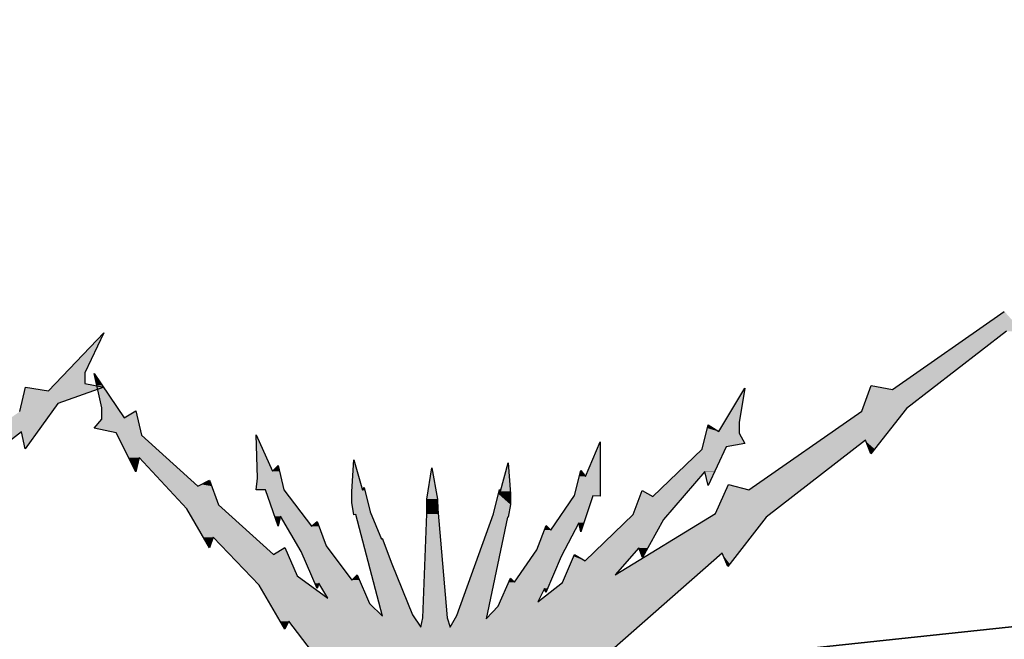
# Model space of a CAD drawing. Header units: millimetres. Extents: x 0 to 16721, y 217 to 10981.
# Tile 358 of 394: x 6624 to 6997, y 6081 to 6316. Entities that reach past the tile are written whole.
import ezdxf

# ---------------------------------------------------------------- set-up
doc = ezdxf.new("R2010")
doc.units = ezdxf.units.MM
doc.layers.add('PDF_PSS & TL', color=7, linetype='Continuous', true_color=0x7fffdf)

msp = doc.modelspace()

# ---------------------------------------------------------------- linework, layer by layer
at = {"layer": 'PDF_PSS & TL', "color": 4, "lineweight": 25}
for points in [[(9262.65, 6315.86), (8844.45, 6274.14), (8448.22, 6232.69), (8038.35, 6192.01), (7660.05, 6154.32), (7202.62, 6107.54), (6840.83, 6069.07), (6469.42, 6033.08), (6129.33, 5997.99), (5712.05, 5954.97), (5350.26, 5914.95), (4896.33, 5864.79), (4567.93, 5827.36), (4205.36, 5786.03), (3794.45, 5739.64), (3375.48, 5692.47)], [(3375.48, 5692.47), (3794.45, 5739.64), (4205.36, 5786.03), (4567.93, 5827.36), (4896.33, 5864.79), (5350.26, 5914.95), (5712.05, 5954.97), (6129.33, 5997.99), (6469.42, 6033.08), (6840.83, 6069.07), (7202.62, 6107.54), (7660.05, 6154.32), (8038.35, 6192.01), (8448.22, 6232.69), (8844.45, 6274.14), (9262.65, 6315.86)]]:
    msp.add_lwpolyline(points, dxfattribs=at)
at = {"layer": 'PDF_PSS & TL', "color": 7, "lineweight": 25}
for points in [[(6954.63, 6175.79), (6997, 6205.42)], [(6635.06, 6175.27), (6655.98, 6197.23)], [(6655.99, 6197.23), (6648.84, 6182.15), (6648.84, 6178.13)], [(6997.78, 6197.88), (6959.96, 6168.64)], [(6652.35, 6181.89), (6663.65, 6165.13)], [(6655.21, 6168.9), (6652.35, 6181.89)], [(6624.15, 6167.47), (6626.35, 6176.7), (6635.06, 6175.27)], [(6655.99, 6176.7), (6638.57, 6170.59)], [(6648.84, 6178.13), (6655.98, 6176.7)], [(6888.87, 6159.93), (6898.75, 6176.31)], [(6898.75, 6176.31), (6896.54, 6163.31), (6896.54, 6159.28)], [(6900.31, 6137.84), (6943.06, 6167.6), (6946.57, 6177.34)], [(6946.57, 6177.35), (6954.63, 6175.79)], [(6638.57, 6170.59), (6626.22, 6153.43)], [(6655.21, 6164.61), (6655.21, 6168.9)], [(6663.65, 6165.13), (6668.07, 6167.73)], [(6668.07, 6167.73), (6670.28, 6158.5)], [(6959.96, 6168.64), (6946.44, 6151.48)], [(6652.35, 6161.23), (6655.21, 6164.61)], [(6624.8, 6159.8), (6586.98, 6130.56)], [(6626.22, 6153.43), (6624.8, 6159.8)], [(6660.66, 6159.41), (6652.35, 6161.23)], [(6882.63, 6153.3), (6884.84, 6162.4)], [(6884.84, 6162.4), (6888.87, 6159.93)], [(6668.07, 6144.6), (6660.66, 6159.41)], [(6670.28, 6158.5), (6691.59, 6139.27)], [(6714.21, 6142.26), (6713.69, 6158.63)], [(6713.69, 6158.63), (6719.93, 6144.86), (6722, 6147.07), (6724.21, 6137.84)], [(6838.45, 6142.91), (6843.91, 6156.03)], [(6843.91, 6156.03), (6843.91, 6135.5)], [(6896.54, 6159.28), (6898.75, 6155.38)], [(6944.49, 6156.68), (6906.81, 6127.44)], [(6946.44, 6151.48), (6944.49, 6156.68)], [(6863.92, 6135.37), (6882.63, 6153.3)], [(6891.73, 6154.08), (6884.84, 6139.53)], [(6898.75, 6155.38), (6891.73, 6154.08)], [(6669.37, 6150.05), (6668.07, 6144.6)], [(6687.44, 6130.69), (6669.37, 6150.05)], [(6749.95, 6137.19), (6750.73, 6149.14)], [(6750.73, 6149.14), (6753.97, 6137.71), (6754.62, 6138.75)], [(6772.95, 6090.53), (6776.07, 6085.85), (6776.85, 6089.36), (6778.28, 6128.74), (6778.28, 6134.33), (6780.23, 6146.15), (6782.31, 6134.33), (6782.43, 6130.56), (6786.07, 6089.36)], [(6789.71, 6090.27), (6803.62, 6128.74), (6805.83, 6137.97), (6806.22, 6137.32), (6809.08, 6148.1), (6809.99, 6136.28), (6809.99, 6132.25), (6809.08, 6127.44)], [(6834.29, 6135.76), (6836.63, 6145.12)], [(6836.63, 6145.12), (6838.45, 6142.91)], [(6884.84, 6139.53), (6883.54, 6144.73), (6867.95, 6126.66)], [(6691.59, 6139.27), (6696.01, 6141.48)], [(6696.01, 6141.48), (6699.39, 6132.12)], [(6717.2, 6137.84), (6713.69, 6137.84), (6714.21, 6142.26)], [(6722, 6124.06), (6717.2, 6137.84)], [(6724.21, 6137.84), (6734.61, 6124.06), (6736.82, 6125.88)], [(6750.73, 6128.35), (6749.95, 6133.03), (6749.95, 6137.19)], [(6754.62, 6138.75), (6756.83, 6129.52)], [(6856.51, 6128.48), (6859.89, 6137.58)], [(6859.89, 6137.58), (6863.92, 6135.37)], [(6887.57, 6128.87), (6892.51, 6139.92)], [(6892.51, 6139.92), (6900.31, 6137.84)], [(6825.32, 6122.63), (6834.29, 6135.76)], [(6841.18, 6135.63), (6836.63, 6121.98)], [(6843.91, 6135.5), (6841.18, 6135.63)], [(6696.01, 6115.88), (6687.44, 6130.69)], [(6699.39, 6132.12), (6720.31, 6113.41)], [(6722.91, 6127.83), (6722, 6124.06)], [(6737.47, 6102.49), (6736.82, 6100.54), (6730.71, 6114.45), (6722.91, 6127.83)], [(6751.38, 6128.48), (6750.73, 6128.35)], [(6761.51, 6090.01), (6751.38, 6128.48)], [(6756.83, 6129.52), (6761.12, 6119.12), (6761.38, 6119.51), (6765.02, 6109.77), (6772.95, 6090.53)], [(6808.82, 6127.44), (6800.76, 6088.98)], [(6809.08, 6127.44), (6808.82, 6127.44)], [(6820.38, 6095.47), (6829.74, 6102.75), (6834.29, 6113.41), (6838.32, 6110.94), (6856.51, 6128.48)], [(6849.62, 6105.61), (6887.57, 6128.87)], [(6867.95, 6126.66), (6860.02, 6112.24)], [(6906.81, 6127.44), (6892.25, 6108.86)], [(6736.82, 6125.88), (6740.2, 6116.66)], [(6809.99, 6104.44), (6811.55, 6102.88), (6819.99, 6115.1), (6823.5, 6124.32)], [(6823.5, 6124.32), (6825.32, 6122.63)], [(6836.63, 6121.98), (6835.85, 6125.36), (6829.22, 6112.63)], [(6697.44, 6119.9), (6696.01, 6115.88)], [(6714.86, 6101.71), (6697.44, 6119.9)], [(6720.31, 6113.41), (6724.6, 6116.01)], [(6724.6, 6116.01), (6729.28, 6105.22), (6740.85, 6096.77)], [(6740.2, 6116.65), (6749.95, 6103.66)], [(6858.59, 6115.88), (6849.62, 6105.61)], [(6860.02, 6112.24), (6858.59, 6115.87)], [(6890.17, 6113.8), (6814.93, 6047.78)], [(6829.22, 6112.63), (6823.37, 6098.98)], [(6892.25, 6108.86), (6890.17, 6113.8)], [(6749.95, 6103.66), (6751.9, 6105.61), (6756.57, 6094.82)], [(6805.31, 6093.78), (6809.99, 6104.44)], [(6724.6, 6085.07), (6714.86, 6101.71)], [(6740.85, 6096.77), (6737.47, 6102.49)], [(6823.37, 6098.98), (6822.85, 6100.54), (6820.38, 6095.47)], [(6756.57, 6094.82), (6761.51, 6090.01)], [(6800.76, 6088.97), (6805.31, 6093.78)], [(6786.07, 6089.36), (6787.11, 6085.85)], [(6787.11, 6085.85), (6789.71, 6090.27)], [(6726.03, 6088.06), (6724.6, 6085.08)], [(6746.05, 6045.57), (6751.76, 6054.4), (6726.03, 6088.06)]]:
    msp.add_lwpolyline(points, dxfattribs=at)
at = {"layer": 'PDF_PSS & TL', "lineweight": 0}
for points in [[(6713.69, 6158.63), (6713.69, 6158.5)], [(6719.93, 6144.86), (6713.69, 6158.5)], [(6668.07, 6144.73), (6668.07, 6144.6)], [(6808.82, 6127.44), (6809.08, 6127.44)]]:
    msp.add_lwpolyline(points, close=True, dxfattribs=at)
at = {"layer": 'PDF_PSS & TL', "transparency": 33554559}
for points in [[(6997, 6205.42), (7003.76, 6197.88), (6986.21, 6197.88)], [(6655.99, 6197.23), (6648.84, 6182.15), (6641.56, 6182.15)], [(6986.21, 6197.88), (6989.46, 6191.51), (6976.99, 6191.51)], [(6997.78, 6197.88), (6986.21, 6197.88), (6989.46, 6191.51)], [(6976.98, 6191.51), (6969.06, 6175.79), (6954.63, 6175.79)], [(6989.46, 6191.51), (6976.98, 6191.51), (6969.06, 6175.79)], [(6641.56, 6182.15), (6648.84, 6178.13), (6637.79, 6178.13)], [(6648.84, 6182.15), (6641.56, 6182.15), (6648.84, 6178.13)], [(6652.35, 6181.89), (6655.47, 6177.35), (6653.39, 6177.35)], [(6625.97, 6175.27), (6638.57, 6170.59), (6624.8, 6170.59)], [(6626.35, 6176.7), (6635.06, 6175.27), (6625.96, 6175.27)], [(6651.96, 6175.27), (6625.97, 6175.27), (6638.57, 6170.59)], [(6636.36, 6176.7), (6651.96, 6175.27), (6635.06, 6175.27)], [(6637.79, 6178.13), (6655.98, 6176.7), (6636.36, 6176.7)], [(6655.99, 6176.7), (6636.36, 6176.7), (6651.96, 6175.27)], [(6648.84, 6178.13), (6637.79, 6178.13), (6655.98, 6176.7)], [(6655.47, 6177.35), (6653.39, 6177.35), (6661.05, 6168.9)], [(6653.39, 6177.35), (6661.05, 6168.9), (6655.21, 6168.9)], [(6898.49, 6175.79), (6896.54, 6163.31), (6890.82, 6163.31)], [(6898.62, 6175.79), (6898.49, 6175.79), (6896.54, 6163.31)], [(6898.75, 6176.31), (6898.62, 6175.79), (6898.49, 6175.79)], [(6945.92, 6175.79), (6959.96, 6168.64), (6943.46, 6168.64)], [(6946.18, 6176.31), (6954.63, 6175.79), (6945.92, 6175.79)], [(6969.06, 6175.79), (6945.92, 6175.79), (6959.96, 6168.64)], [(6946.57, 6177.35), (6951.9, 6176.31), (6946.18, 6176.31)], [(6951.9, 6176.31), (6946.18, 6176.31), (6954.63, 6175.79)], [(6624.15, 6167.47), (6630.77, 6159.8), (6613.23, 6159.8)], [(6624.8, 6170.59), (6636.23, 6167.47), (6624.15, 6167.47)], [(6636.23, 6167.47), (6624.15, 6167.47), (6630.77, 6159.8)], [(6638.57, 6170.59), (6624.8, 6170.59), (6636.23, 6167.47)], [(6661.05, 6168.9), (6655.21, 6168.9), (6663.65, 6165.13)], [(6655.21, 6168.9), (6663.65, 6165.13), (6655.21, 6165.13)], [(6667.94, 6167.6), (6668.72, 6165.13), (6663.65, 6165.13)], [(6668.07, 6167.73), (6668.07, 6167.6), (6667.94, 6167.6)], [(6668.07, 6167.6), (6667.94, 6167.6), (6668.72, 6165.13)], [(6943.07, 6167.6), (6950.47, 6156.68), (6927.34, 6156.68)], [(6943.46, 6168.64), (6959.05, 6167.6), (6943.07, 6167.6)], [(6959.05, 6167.6), (6943.07, 6167.6), (6950.47, 6156.68)], [(6959.96, 6168.64), (6943.46, 6168.64), (6959.05, 6167.6)], [(6655.21, 6164.61), (6669.63, 6161.23), (6652.35, 6161.23)], [(6668.72, 6165.13), (6655.21, 6165.13), (6668.85, 6164.61)], [(6655.21, 6165.13), (6668.85, 6164.61), (6655.21, 6164.61)], [(6668.85, 6164.61), (6655.21, 6164.61), (6669.63, 6161.23)], [(6890.82, 6163.31), (6896.54, 6159.93), (6888.87, 6159.93)], [(6896.54, 6163.31), (6890.82, 6163.31), (6896.54, 6159.93)], [(6624.8, 6159.8), (6613.23, 6159.8), (6616.48, 6153.43)], [(6624.8, 6159.8), (6630.77, 6159.8), (6626.22, 6153.43)], [(6669.63, 6161.23), (6652.35, 6161.23), (6670.15, 6159.41)], [(6652.35, 6161.23), (6670.15, 6159.41), (6660.66, 6159.41)], [(6884.19, 6159.93), (6896.54, 6159.28), (6884.06, 6159.28)], [(6884.45, 6161.23), (6888.87, 6159.93), (6884.19, 6159.93)], [(6896.54, 6159.93), (6884.19, 6159.93), (6896.54, 6159.28)], [(6884.84, 6162.4), (6886.79, 6161.23), (6884.45, 6161.23)], [(6886.79, 6161.23), (6884.45, 6161.23), (6888.87, 6159.93)], [(6670.15, 6159.41), (6660.66, 6159.41), (6670.28, 6158.5)], [(6660.66, 6159.41), (6670.28, 6158.5), (6661.18, 6158.5)], [(6670.28, 6158.5), (6661.18, 6158.5), (6679.64, 6150.05)], [(6661.18, 6158.5), (6679.64, 6150.05), (6665.34, 6150.05)], [(6713.69, 6158.5), (6719.93, 6144.86), (6714.08, 6144.86)], [(6843.91, 6156.03), (6843.91, 6155.38), (6843.65, 6155.38)], [(6884.06, 6159.28), (6898.75, 6155.38), (6883.15, 6155.38)], [(6896.54, 6159.28), (6884.06, 6159.28), (6898.75, 6155.38)], [(6926.56, 6156.03), (6920.19, 6137.84), (6900.31, 6137.84)], [(6943.84, 6156.03), (6926.56, 6156.03), (6920.19, 6137.84)], [(6927.34, 6156.68), (6943.84, 6156.03), (6926.56, 6156.03)], [(6944.49, 6156.68), (6927.34, 6156.68), (6943.84, 6156.03)], [(6950.47, 6156.68), (6944.49, 6156.68), (6950.08, 6156.03)], [(6944.49, 6156.68), (6950.08, 6156.03), (6944.75, 6156.03)], [(6944.75, 6156.03), (6945.79, 6153.3), (6947.87, 6153.3)], [(6944.75, 6156.03), (6950.08, 6156.03), (6947.87, 6153.3)], [(6843.65, 6155.38), (6843.91, 6142.91), (6838.45, 6142.91)], [(6843.91, 6155.38), (6843.65, 6155.38), (6843.91, 6142.91)], [(6882.63, 6153.3), (6887.31, 6144.73), (6873.67, 6144.73)], [(6882.76, 6154.08), (6891.34, 6153.3), (6882.63, 6153.3)], [(6891.34, 6153.3), (6882.63, 6153.3), (6887.31, 6144.73)], [(6883.15, 6155.38), (6891.73, 6154.08), (6882.76, 6154.08)], [(6891.73, 6154.08), (6882.76, 6154.08), (6891.34, 6153.3)], [(6898.75, 6155.38), (6883.15, 6155.38), (6891.73, 6154.08)], [(6945.79, 6153.3), (6947.87, 6153.3), (6946.44, 6151.48)], [(6669.37, 6150.05), (6665.34, 6150.05), (6669.24, 6149.14)], [(6665.34, 6150.05), (6669.24, 6149.14), (6665.86, 6149.14)], [(6668.07, 6144.73), (6668.07, 6144.73), (6665.86, 6149.14)], [(6668.07, 6144.73), (6665.86, 6149.14), (6669.24, 6149.14)], [(6679.64, 6150.05), (6669.37, 6150.05), (6680.68, 6149.14)], [(6669.37, 6150.05), (6680.68, 6149.14), (6670.28, 6149.14)], [(6680.68, 6149.14), (6670.28, 6149.14), (6691.59, 6139.27)], [(6670.28, 6149.14), (6691.59, 6139.27), (6679.38, 6139.27)], [(6750.73, 6149.14), (6750.99, 6148.11), (6750.6, 6148.11)], [(6722.52, 6144.86), (6714.08, 6144.86), (6723.17, 6142.26)], [(6714.08, 6144.86), (6723.17, 6142.26), (6714.21, 6142.26)], [(6721.09, 6146.16), (6722.52, 6144.86), (6719.93, 6144.86)], [(6722, 6147.07), (6722.26, 6146.16), (6721.09, 6146.16)], [(6722.26, 6146.16), (6721.09, 6146.16), (6722.52, 6144.86)], [(6750.6, 6148.11), (6753.97, 6137.71), (6749.95, 6137.71)], [(6750.99, 6148.11), (6750.6, 6148.11), (6753.97, 6137.71)], [(6779.97, 6145.12), (6782.31, 6134.33), (6778.28, 6134.33)], [(6780.23, 6146.16), (6780.36, 6145.12), (6779.97, 6145.12)], [(6780.36, 6145.12), (6779.97, 6145.12), (6782.31, 6134.33)], [(6808.69, 6147.07), (6809.99, 6137.32), (6806.22, 6137.32)], [(6809.08, 6148.11), (6809.08, 6147.07), (6808.69, 6147.07)], [(6809.08, 6147.07), (6808.69, 6147.07), (6809.99, 6137.32)], [(6836.63, 6144.86), (6838.45, 6142.91), (6836.11, 6142.91)], [(6836.63, 6145.12), (6836.76, 6144.86), (6836.63, 6144.86)], [(6836.76, 6144.86), (6836.63, 6144.86), (6838.45, 6142.91)], [(6873.67, 6144.73), (6883.54, 6144.6), (6873.54, 6144.6)], [(6883.54, 6144.73), (6873.67, 6144.73), (6883.54, 6144.6)], [(6887.31, 6144.73), (6883.54, 6144.73), (6887.31, 6144.6)], [(6883.54, 6144.73), (6887.31, 6144.6), (6883.54, 6144.6)], [(6696.01, 6141.48), (6696.53, 6139.92), (6692.76, 6139.92)], [(6714.21, 6142.26), (6724.21, 6137.84), (6713.69, 6137.84)], [(6723.17, 6142.26), (6714.21, 6142.26), (6724.21, 6137.84)], [(6836.11, 6142.91), (6843.91, 6135.76), (6834.29, 6135.76)], [(6843.91, 6142.91), (6836.11, 6142.91), (6843.91, 6135.76)], [(6873.54, 6144.6), (6875.49, 6135.37), (6863.92, 6135.37)], [(6883.54, 6144.6), (6873.54, 6144.6), (6875.49, 6135.37)], [(6887.31, 6144.6), (6883.54, 6144.6), (6884.97, 6139.92)], [(6883.54, 6144.6), (6884.97, 6139.92), (6884.84, 6139.92)], [(6696.79, 6139.27), (6679.38, 6139.27), (6699.39, 6132.12)], [(6679.38, 6139.27), (6699.39, 6132.12), (6686.14, 6132.12)], [(6692.76, 6139.92), (6696.79, 6139.27), (6691.59, 6139.27)], [(6696.53, 6139.92), (6692.76, 6139.92), (6696.79, 6139.27)], [(6724.21, 6137.84), (6717.2, 6137.84), (6731.75, 6127.83)], [(6717.2, 6137.84), (6731.75, 6127.83), (6720.7, 6127.83)], [(6754.75, 6137.71), (6749.95, 6137.71), (6755.01, 6137.19)], [(6749.95, 6137.71), (6755.01, 6137.19), (6749.95, 6137.19)], [(6755.01, 6137.19), (6749.95, 6137.19), (6755.92, 6133.03)], [(6749.95, 6137.19), (6755.92, 6133.03), (6749.95, 6133.03)], [(6754.1, 6137.97), (6754.75, 6137.71), (6753.97, 6137.71)], [(6754.62, 6138.75), (6754.75, 6137.97), (6754.1, 6137.97)], [(6754.75, 6137.97), (6754.1, 6137.97), (6754.75, 6137.71)], [(6805.7, 6137.32), (6809.99, 6136.28), (6805.44, 6136.28)], [(6805.83, 6137.97), (6805.83, 6137.84), (6805.7, 6137.84)], [(6805.83, 6137.84), (6805.7, 6137.84), (6806.22, 6137.32)], [(6805.7, 6137.84), (6806.22, 6137.32), (6805.7, 6137.32)], [(6809.99, 6137.32), (6805.7, 6137.32), (6809.99, 6136.28)], [(6859.76, 6137.32), (6863.92, 6135.37), (6859.11, 6135.37)], [(6859.89, 6137.58), (6860.41, 6137.32), (6859.76, 6137.32)], [(6860.41, 6137.32), (6859.76, 6137.32), (6863.92, 6135.37)], [(6884.84, 6139.92), (6884.97, 6139.92), (6884.84, 6139.53)], [(6891.6, 6137.84), (6908.63, 6128.87), (6887.57, 6128.87)], [(6892.38, 6139.53), (6900.31, 6137.84), (6891.6, 6137.84)], [(6920.19, 6137.84), (6891.6, 6137.84), (6908.63, 6128.87)], [(6892.51, 6139.92), (6893.81, 6139.53), (6892.38, 6139.53)], [(6893.81, 6139.53), (6892.38, 6139.53), (6900.31, 6137.84)], [(6782.31, 6134.33), (6778.28, 6134.33), (6782.44, 6130.56)], [(6778.28, 6134.33), (6782.44, 6130.56), (6778.28, 6130.56)], [(6805.44, 6136.28), (6809.99, 6132.25), (6804.4, 6132.25)], [(6809.99, 6136.28), (6805.44, 6136.28), (6809.99, 6132.25)], [(6834.16, 6135.5), (6837.8, 6125.36), (6827.14, 6125.36)], [(6834.29, 6135.63), (6841.05, 6135.5), (6834.16, 6135.5)], [(6841.05, 6135.5), (6834.16, 6135.5), (6837.8, 6125.36)], [(6843.91, 6135.76), (6834.29, 6135.76), (6843.91, 6135.63)], [(6834.29, 6135.76), (6843.91, 6135.63), (6834.29, 6135.63)], [(6841.18, 6135.63), (6834.29, 6135.63), (6841.05, 6135.5)], [(6841.18, 6135.63), (6843.91, 6135.63), (6843.91, 6135.5)], [(6859.11, 6135.37), (6869.38, 6128.48), (6856.51, 6128.48)], [(6875.49, 6135.37), (6859.11, 6135.37), (6869.38, 6128.48)], [(6699.39, 6132.12), (6686.14, 6132.12), (6700.95, 6130.69)], [(6686.14, 6132.12), (6700.95, 6130.69), (6687.44, 6130.69)], [(6700.95, 6130.69), (6687.44, 6130.69), (6713.04, 6119.9)], [(6687.44, 6130.69), (6713.04, 6119.9), (6693.67, 6119.9)], [(6755.92, 6133.03), (6749.95, 6133.03), (6756.83, 6129.52)], [(6749.95, 6133.03), (6756.83, 6129.52), (6750.47, 6129.52)], [(6782.44, 6130.56), (6778.28, 6130.56), (6782.57, 6128.74)], [(6778.28, 6130.56), (6782.57, 6128.74), (6778.28, 6128.74)], [(6804.4, 6132.25), (6809.34, 6128.74), (6803.62, 6128.74)], [(6809.99, 6132.25), (6804.4, 6132.25), (6809.34, 6128.74)], [(6722.91, 6127.83), (6720.7, 6127.83), (6722.78, 6127.44)], [(6720.7, 6127.83), (6722.78, 6127.44), (6720.83, 6127.44)], [(6722, 6124.06), (6722, 6124.06), (6720.83, 6127.44)], [(6722, 6124.06), (6720.83, 6127.44), (6722.78, 6127.44)], [(6731.75, 6127.83), (6722.91, 6127.83), (6732.01, 6127.44)], [(6722.91, 6127.83), (6732.01, 6127.44), (6723.17, 6127.44)], [(6732.01, 6127.44), (6723.17, 6127.44), (6734.61, 6124.06)], [(6723.17, 6127.44), (6734.61, 6124.06), (6725.12, 6124.06)], [(6756.83, 6129.52), (6750.47, 6129.52), (6757.22, 6128.48)], [(6750.47, 6129.52), (6757.22, 6128.48), (6750.73, 6128.48)], [(6750.73, 6128.48), (6751.12, 6128.48), (6750.73, 6128.35)], [(6751.12, 6128.48), (6751.12, 6128.48), (6750.73, 6128.48)], [(6751.12, 6128.48), (6750.73, 6128.48), (6751.37, 6128.48)], [(6751.38, 6128.48), (6757.22, 6128.48), (6757.22, 6128.48)], [(6757.22, 6128.48), (6757.22, 6128.48), (6751.38, 6128.48)], [(6757.22, 6128.48), (6751.38, 6128.48), (6761.12, 6119.12)], [(6751.38, 6128.48), (6761.12, 6119.12), (6753.84, 6119.12)], [(6778.28, 6128.74), (6786.07, 6089.37), (6776.85, 6089.37)], [(6782.57, 6128.74), (6778.28, 6128.74), (6786.07, 6089.37)], [(6803.1, 6127.44), (6801.02, 6090.27), (6789.71, 6090.27)], [(6808.82, 6127.44), (6803.1, 6127.44), (6801.02, 6090.27)], [(6803.62, 6128.74), (6809.08, 6127.44), (6803.1, 6127.44)], [(6803.1, 6127.44), (6808.82, 6127.44), (6808.82, 6127.44)], [(6808.82, 6127.44), (6808.82, 6127.44), (6803.1, 6127.44)], [(6809.34, 6128.74), (6803.62, 6128.74), (6809.08, 6127.44)], [(6854.69, 6126.66), (6861.97, 6115.88), (6843.52, 6115.88)], [(6856.51, 6128.48), (6867.95, 6126.66), (6854.69, 6126.66)], [(6867.95, 6126.66), (6854.69, 6126.66), (6861.97, 6115.88)], [(6869.38, 6128.48), (6856.51, 6128.48), (6867.95, 6126.66)], [(6885.23, 6127.44), (6896.15, 6113.8), (6863.01, 6113.8)], [(6887.57, 6128.87), (6906.81, 6127.44), (6885.23, 6127.44)], [(6906.81, 6127.44), (6885.23, 6127.44), (6896.15, 6113.8)], [(6908.63, 6128.87), (6887.57, 6128.87), (6906.81, 6127.44)], [(6737.47, 6124.06), (6725.12, 6124.06), (6740.2, 6116.66)], [(6725.12, 6124.06), (6740.2, 6116.66), (6729.41, 6116.66)], [(6736.17, 6125.36), (6737.47, 6124.06), (6734.61, 6124.06)], [(6736.82, 6125.88), (6736.95, 6125.36), (6736.17, 6125.36)], [(6736.95, 6125.36), (6736.17, 6125.36), (6737.47, 6124.06)], [(6822.85, 6122.63), (6830.52, 6115.1), (6819.99, 6115.1)], [(6823.37, 6124.06), (6825.32, 6122.63), (6822.85, 6122.63)], [(6834.42, 6122.63), (6822.85, 6122.63), (6830.52, 6115.1)], [(6823.5, 6124.32), (6823.76, 6124.06), (6823.37, 6124.06)], [(6823.76, 6124.06), (6823.37, 6124.06), (6825.32, 6122.63)], [(6826.36, 6124.32), (6834.42, 6122.63), (6825.32, 6122.63)], [(6827.14, 6125.36), (6835.33, 6124.32), (6826.36, 6124.32)], [(6835.33, 6124.32), (6826.36, 6124.32), (6834.42, 6122.63)], [(6835.85, 6125.36), (6827.14, 6125.36), (6835.33, 6124.32)], [(6837.8, 6125.36), (6835.85, 6125.36), (6837.41, 6124.32)], [(6835.85, 6125.36), (6837.41, 6124.32), (6836.11, 6124.32)], [(6836.11, 6124.32), (6836.5, 6122.63), (6836.89, 6122.63)], [(6836.11, 6124.32), (6837.41, 6124.32), (6836.89, 6122.63)], [(6836.5, 6122.63), (6836.89, 6122.63), (6836.63, 6121.98)], [(6697.44, 6119.9), (6693.67, 6119.9), (6697.31, 6119.51)], [(6693.67, 6119.9), (6697.31, 6119.51), (6693.93, 6119.51)], [(6696.01, 6115.88), (6696.01, 6115.88), (6693.93, 6119.51)], [(6696.01, 6115.88), (6693.93, 6119.51), (6697.31, 6119.51)], [(6713.04, 6119.9), (6697.44, 6119.9), (6713.43, 6119.51)], [(6697.44, 6119.9), (6713.43, 6119.51), (6697.83, 6119.51)], [(6713.43, 6119.51), (6697.83, 6119.51), (6720.31, 6113.41)], [(6697.83, 6119.51), (6720.31, 6113.41), (6703.68, 6113.41)], [(6761.51, 6119.12), (6753.84, 6119.12), (6765.02, 6109.77)], [(6753.84, 6119.12), (6765.02, 6109.77), (6756.31, 6109.77)], [(6761.38, 6119.51), (6761.51, 6119.12), (6761.12, 6119.12)], [(6724.47, 6115.88), (6725.77, 6113.41), (6720.32, 6113.41)], [(6724.6, 6116.01), (6724.6, 6115.88), (6724.47, 6115.88)], [(6724.6, 6115.88), (6724.47, 6115.88), (6725.77, 6113.41)], [(6740.2, 6116.65), (6729.41, 6116.65), (6741.89, 6114.45)], [(6729.41, 6116.65), (6741.89, 6114.45), (6730.71, 6114.45)], [(6819.99, 6115.1), (6829.22, 6112.63), (6818.3, 6112.63)], [(6830.52, 6115.1), (6819.99, 6115.1), (6829.22, 6112.63)], [(6843.52, 6115.88), (6854.17, 6110.94), (6838.32, 6110.94)], [(6843.52, 6115.88), (6858.59, 6115.88), (6858.59, 6115.88)], [(6858.59, 6115.88), (6858.59, 6115.88), (6843.52, 6115.88)], [(6858.59, 6115.88), (6843.52, 6115.88), (6854.17, 6110.94)], [(6858.59, 6115.88), (6861.97, 6115.88), (6861.97, 6115.88)], [(6861.97, 6115.88), (6861.97, 6115.88), (6858.59, 6115.88)], [(6858.59, 6115.88), (6859.76, 6112.63), (6860.15, 6112.63)], [(6858.59, 6115.88), (6861.97, 6115.88), (6860.15, 6112.63)], [(6725.77, 6113.41), (6703.68, 6113.41), (6729.28, 6105.22)], [(6703.68, 6113.41), (6729.28, 6105.22), (6711.48, 6105.22)], [(6741.89, 6114.45), (6730.71, 6114.45), (6749.95, 6103.66)], [(6730.71, 6114.45), (6749.95, 6103.66), (6735.39, 6103.66)], [(6818.3, 6112.63), (6825.06, 6102.88), (6811.55, 6102.88)], [(6829.22, 6112.63), (6818.3, 6112.63), (6825.06, 6102.88)], [(6834.03, 6112.63), (6838.32, 6110.94), (6833.25, 6110.94)], [(6834.29, 6113.41), (6835.46, 6112.63), (6834.03, 6112.63)], [(6835.46, 6112.63), (6834.03, 6112.63), (6838.32, 6110.94)], [(6862.36, 6113.41), (6880.82, 6105.61), (6849.63, 6105.61)], [(6859.76, 6112.63), (6860.15, 6112.63), (6860.02, 6112.24)], [(6863.01, 6113.8), (6889.65, 6113.41), (6862.36, 6113.41)], [(6889.65, 6113.41), (6862.36, 6113.41), (6880.82, 6105.61)], [(6890.17, 6113.8), (6863.01, 6113.8), (6889.65, 6113.41)], [(6896.15, 6113.8), (6890.17, 6113.8), (6895.76, 6113.41)], [(6890.17, 6113.8), (6895.76, 6113.41), (6890.3, 6113.41)], [(6890.3, 6113.41), (6891.86, 6109.77), (6893.03, 6109.77)], [(6890.3, 6113.41), (6895.76, 6113.41), (6893.03, 6109.77)], [(6765.02, 6109.77), (6756.31, 6109.77), (6772.95, 6090.53)], [(6756.31, 6109.77), (6772.95, 6090.53), (6761.38, 6090.53)], [(6833.25, 6110.94), (6849.62, 6105.61), (6831.04, 6105.61)], [(6854.17, 6110.94), (6833.25, 6110.94), (6849.62, 6105.61)], [(6891.86, 6109.77), (6893.03, 6109.77), (6892.25, 6108.86)], [(6729.28, 6105.22), (6711.48, 6105.22), (6734.09, 6101.71)], [(6711.48, 6105.22), (6734.09, 6101.71), (6714.86, 6101.71)], [(6752.68, 6103.66), (6735.39, 6103.66), (6753.19, 6102.49)], [(6735.39, 6103.66), (6753.19, 6102.49), (6735.91, 6102.49)], [(6751.51, 6105.22), (6752.67, 6103.66), (6749.95, 6103.66)], [(6751.9, 6105.61), (6752.03, 6105.22), (6751.51, 6105.22)], [(6752.03, 6105.22), (6751.51, 6105.22), (6752.67, 6103.66)], [(6809.6, 6103.66), (6811.55, 6102.88), (6809.21, 6102.88)], [(6809.99, 6104.44), (6810.77, 6103.66), (6809.6, 6103.66)], [(6810.77, 6103.66), (6809.6, 6103.66), (6811.55, 6102.88)], [(6831.04, 6105.61), (6877.44, 6102.75), (6829.74, 6102.75)], [(6880.81, 6105.61), (6831.04, 6105.61), (6877.44, 6102.75)], [(6734.09, 6101.71), (6714.86, 6101.71), (6740.85, 6096.77)], [(6714.86, 6101.71), (6740.85, 6096.77), (6717.72, 6096.77)], [(6737.47, 6102.49), (6735.91, 6102.49), (6737.21, 6101.71)], [(6735.91, 6102.49), (6737.21, 6101.71), (6736.3, 6101.71)], [(6736.3, 6101.71), (6737.21, 6101.71), (6736.82, 6100.54)], [(6753.19, 6102.49), (6737.47, 6102.49), (6753.58, 6101.71)], [(6737.47, 6102.49), (6753.58, 6101.71), (6737.99, 6101.71)], [(6753.58, 6101.71), (6737.99, 6101.71), (6755.79, 6096.77)], [(6737.99, 6101.71), (6755.79, 6096.77), (6740.85, 6096.77)], [(6808.17, 6100.54), (6822.07, 6098.98), (6807.52, 6098.98)], [(6809.21, 6102.88), (6824.02, 6100.54), (6808.17, 6100.54)], [(6822.85, 6100.54), (6808.17, 6100.54), (6822.07, 6098.98)], [(6825.06, 6102.88), (6809.21, 6102.88), (6824.02, 6100.54)], [(6829.74, 6102.75), (6869.25, 6095.47), (6820.39, 6095.47)], [(6822.85, 6100.54), (6824.02, 6100.54), (6823.37, 6098.98)], [(6877.44, 6102.75), (6829.74, 6102.75), (6869.25, 6095.47)], [(6755.79, 6096.77), (6717.72, 6096.77), (6756.57, 6094.82)], [(6717.72, 6096.77), (6756.57, 6094.82), (6718.89, 6094.82)], [(6807.52, 6098.98), (6820.38, 6095.47), (6805.96, 6095.47)], [(6822.07, 6098.98), (6807.52, 6098.98), (6820.38, 6095.47)], [(6756.57, 6094.82), (6718.89, 6094.82), (6761.51, 6090.01)], [(6718.89, 6094.82), (6761.51, 6090.01), (6721.75, 6090.01)], [(6805.31, 6093.78), (6861.84, 6088.97), (6800.76, 6088.97)], [(6805.96, 6095.47), (6867.3, 6093.78), (6805.31, 6093.78)], [(6867.3, 6093.78), (6805.31, 6093.78), (6861.84, 6088.97)], [(6869.25, 6095.47), (6805.96, 6095.47), (6867.3, 6093.78)], [(6773.34, 6090.01), (6721.75, 6090.01), (6774.51, 6088.06)], [(6721.75, 6090.01), (6774.51, 6088.06), (6722.79, 6088.06)], [(6772.95, 6090.53), (6761.38, 6090.53), (6773.34, 6090.01)], [(6761.38, 6090.53), (6773.34, 6090.01), (6761.51, 6090.01)], [(6776.85, 6089.36), (6787.11, 6085.85), (6776.07, 6085.85)], [(6786.07, 6089.36), (6776.85, 6089.36), (6787.11, 6085.85)], [(6789.07, 6088.97), (6858.2, 6085.85), (6787.12, 6085.85)], [(6789.71, 6090.27), (6800.76, 6088.97), (6789.06, 6088.97)], [(6861.84, 6088.97), (6789.07, 6088.97), (6858.2, 6085.85)], [(6801.02, 6090.27), (6789.71, 6090.27), (6800.76, 6088.97)], [(6726.03, 6088.06), (6722.78, 6088.06), (6724.99, 6085.85)], [(6722.78, 6088.06), (6724.99, 6085.85), (6724.21, 6085.85)], [(6724.99, 6085.85), (6724.21, 6085.85), (6724.6, 6085.08)], [(6724.21, 6085.85), (6724.99, 6085.85), (6724.99, 6085.85)], [(6724.99, 6085.85), (6724.99, 6085.85), (6724.21, 6085.85)], [(6774.51, 6088.06), (6726.04, 6088.06), (6776.07, 6085.85)], [(6726.04, 6088.06), (6776.07, 6085.85), (6727.72, 6085.85)], [(6727.72, 6085.85), (6787.11, 6085.85), (6787.11, 6085.85)], [(6787.11, 6085.85), (6787.11, 6085.85), (6727.72, 6085.85)], [(6858.2, 6085.85), (6727.73, 6085.85), (6824.8, 6056.49)], [(6727.73, 6085.85), (6824.8, 6056.49), (6750.08, 6056.49)]]:
    msp.add_solid(points, dxfattribs=at)

doc.saveas('drawing.dxf')
